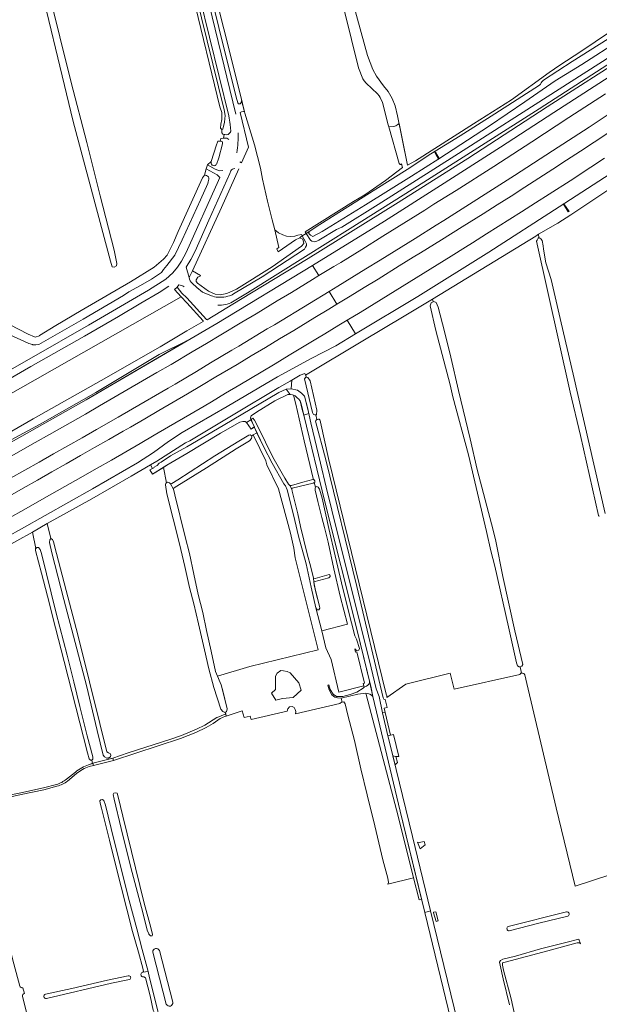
# Model space of a CAD drawing. Header units: metres. Extents: x 209813 to 223847, y 571801 to 587119.
# Tile 382 of 656: x 219899 to 220250, y 576831 to 577427. Entities that reach past the tile are written whole.
import ezdxf

# ---------------------------------------------------------------- set-up
doc = ezdxf.new("R2010")
doc.units = ezdxf.units.M
for name, color, linetype, lineweight in [('B-RO-GR-GRAS-GV', 8, 'Continuous', 0), ('B-RO-GR-GROENVOORZIENING-GV', 8, 'Continuous', 0), ('B-RO-GR-HOUTWAL-GV', 8, 'Continuous', 0), ('B-RO-KW-KUNSTWERK_STUW-GV', 8, 'Continuous', 0), ('B-RO-OG-TERREIN_CULTUURSCHEIDING-GV', 8, 'Continuous', 0), ('B-RO-OG-WATER_GREPPEL-GV', 8, 'Continuous', 0), ('B-RO-OG-WATER_MEER-GV', 8, 'Continuous', 0), ('B-RO-OG-WEG-GV', 8, 'Continuous', 0), ('B-RO-VH-ONVERHARD-GV', 8, 'Continuous', 0), ('B-RO-VH-VERHARDING_HALFVERHARDING_SCHELP-GV', 8, 'Continuous', 0), ('B-RO-VH-VERHARDING_OPEN-GV', 8, 'Continuous', 0), ('B-RO-VH-VERHARDING_PUIN-GV', 8, 'Continuous', 0), ('B-RO-VH-VERHARDING_STRAATBAKSTEEN-GV', 8, 'Continuous', 0)]:
    doc.layers.add(name, color=color, linetype=linetype, lineweight=lineweight)

msp = doc.modelspace()

# ---------------------------------------------------------------- linework, layer by layer
at = {"layer": 'B-RO-GR-GRAS-GV', "flags": 128}
for points in [[(220122.222, 577362.496), (220121.86, 577363.766), (220118.422, 577377.259), (220117.073, 577380.326), (220116.515, 577381.333), (220115.468, 577382.46), (220108.482, 577388.995), (220107.256, 577390.251), (220106.512, 577391.516), (220103.94, 577398.201), (220091.141, 577449.859), (220084.46, 577479.01), (220084.076, 577479.367), (220083.566, 577480.145), (220082.924, 577480.472), (220082.376, 577480.508), (220081.089, 577480.807), (220079.672, 577480.818), (220077.897, 577480.477), (220063.625, 577476.779), (220030.53, 577468.452), (220024.696, 577467.362), (220023.638, 577467.627), (220023.32, 577468.103)], [(220012.096, 577464.141), (220012.276, 577462.27), (220032.337, 577381.682), (220034.776, 577371.577), (220034.964, 577370.834), (220040.913, 577351.618), (220044.551, 577337.529), (220045.742, 577330.782), (220048.718, 577317.42), (220051.695, 577306.11), (220053.125, 577300.036), (220055.514, 577298.397), (220058.001, 577297.127), (220060.223, 577296.386), (220062.71, 577296.016), (220065.25, 577296.386)], [(219892.378, 577242.786), (219903.711, 577236.997), (219907.598, 577235.261), (219907.952, 577235.226), (219908.629, 577235.317), (219909.953, 577235.662), (219910.536, 577235.98), (219910.601, 577236.141), (219920.443, 577242.191), (219935.948, 577251.326), (219965.758, 577268.734), (219980.196, 577277.522), (219985.677, 577282.396), (219987.9, 577284.777), (219991.844, 577292.389), (219994.726, 577299.065), (220009.331, 577331.688), (220010.515, 577333.212), (220011.592, 577337.018), (220012.514, 577339.386), (220014.702, 577341.56), (220017.871, 577351.656), (220018.494, 577353.134), (220018.692, 577353.809), (220019.724, 577353.898), (220020.125, 577353.895), (220020.458, 577355.337), (220022.195, 577355.719), (220022.589, 577357.919), (220021.714, 577358.086), (220021.086, 577358.872), (220021.086, 577360.927), (220020.33, 577361.757), (220020.411, 577364.013), (220021.078, 577366.973), (220021.173, 577371.097), (220019.878, 577374.652), (220003.458, 577442.193)], [(220265.358, 577426.093), (220238.529, 577408.075), (220225.988, 577399.899), (220219.479, 577395.295), (220196.54, 577378.865), (220173.68, 577364.339), (220138.517, 577341.876), (220133.512, 577339.338), (220128.467, 577364.5), (220127.783, 577363.834), (220126.513, 577363.093), (220125.349, 577362.617), (220122.222, 577362.496), (220128.555, 577340.248), (220129.073, 577339.737), (220129.536, 577339.763), (220129.904, 577339.998), (220130.586, 577337.855), (220120.167, 577329.922)], [(220072.17, 577297.925), (220080.58, 577303.328), (220114.457, 577324.714), (220133.46, 577336.653), (220147.788, 577346.074), (220165.458, 577357.036), (220186.535, 577370.302), (220213.508, 577387.754), (220214.164, 577388.299), (220214.675, 577389.022), (220215.06, 577389.767), (220215.942, 577390.733), (220233.353, 577402.035), (220255.101, 577415.82)], [(220069.777, 577296.426), (220072.17, 577297.925), (220071.577, 577298.854), (220100.839, 577317.182), (220107.784, 577321.35), (220120.167, 577329.922)], [(220260.338, 577327.833), (220232.653, 577309.128), (220224.6, 577304.237), (220212.913, 577297.441), (220213.155, 577295.423), (220214.35, 577294.665), (220215.223, 577293.752), (220215.858, 577290.379), (220215.949, 577288.336), (220217.42, 577280.127), (220220.566, 577270.143), (220226.618, 577243.828), (220233.991, 577212.672), (220253.315, 577128.444)], [(220053.125, 577300.036), (220055.643, 577289.345), (220054.455, 577288.652), (220055.292, 577286.847), (220065.806, 577294.159), (220068.331, 577295.362), (220069.172, 577296.046), (220069.777, 577296.426), (220069.284, 577297.302), (220067.102, 577296.968), (220065.25, 577296.386)], [(220212.913, 577297.441), (220211.264, 577296.343), (220148.74, 577258.171)], [(220211.85, 577293.236), (220212.167, 577293.951), (220212.763, 577294.983), (220213.155, 577295.423)], [(220249.813, 577126.631), (220249.573, 577126.872), (220249.376, 577127.15), (220238.358, 577175.546), (220232.1, 577201.813), (220211.85, 577293.236)], [(220201.781, 577035.599), (220201.245, 577035.445), (220200.274, 577036.073), (220199.73, 577037.871), (220194.694, 577059.67), (220186.481, 577096.425), (220184.075, 577105.706), (220181.402, 577117.571), (220170.53, 577163.93), (220161.118, 577199.089), (220159.366, 577206.216), (220150.852, 577239.25), (220147.244, 577254.152), (220147.988, 577255.944), (220149.069, 577256.479), (220148.74, 577258.171), (220131.519, 577247.883), (220106.58, 577232.841), (220071.893, 577212.082), (220072.236, 577211.308), (220072.345, 577210.873), (220073.287, 577210.775), (220074.661, 577208.704), (220078.758, 577190.845), (220078.443, 577188.197), (220078.025, 577188.117), (220078.756, 577185.19), (220079.05, 577185.335), (220079.684, 577185.44), (220080.084, 577185.466), (220080.443, 577185.123), (220080.662, 577184.736), (220080.924, 577183.691), (220085.722, 577161.652), (220120.697, 577018.921), (220121.012, 577017.952), (220121.005, 577017.008), (220132.536, 577025.001), (220159.371, 577031.766), (220161.922, 577021.926), (220201.582, 577030.978), (220202.201, 577031.608), (220202.646, 577031.684)], [(220149.069, 577256.479), (220149.524, 577256.704), (220150.976, 577256.088), (220152.167, 577253.329), (220155.917, 577238.571), (220159.793, 577222.953), (220164.585, 577202.871), (220167.225, 577191.113), (220171.584, 577173.646), (220175.768, 577154.961), (220185.531, 577118.215), (220187.122, 577111.588), (220191.338, 577090.267), (220198.643, 577057.376), (220203.537, 577037.01), (220202.96, 577035.939), (220201.781, 577035.599), (220202.646, 577031.684), (220203.254, 577031.789), (220204.121, 577031.503), (220204.62, 577030.733), (220205.891, 577025.469), (220223.644, 576950.085), (220235.2, 576902.665), (220278.47, 576916.816)], [(220023.148, 577008.009), (220022.941, 577007.908), (220021.736, 577008.567), (220020.494, 577009.994), (220016.178, 577023.092), (220013.291, 577034.281), (220010.685, 577045.905), (220006.887, 577061.625), (220004.078, 577073.748), (220001.499, 577083.672), (219998.754, 577096.312), (219995.402, 577109.983), (219987.88, 577140.239), (219986.879, 577145.653), (219987.206, 577146.722), (219987.503, 577146.929), (219985.735, 577156.257), (219979.14, 577152.1), (219977.581, 577154.851), (219979.143, 577155.649), (219977.86, 577157.79), (219966.111, 577150.94), (219942.355, 577137.161), (219915.33, 577122.275), (219917.536, 577113.177), (219918.557, 577112.583), (219919.15, 577111.185), (219920.911, 577104.059), (219926.867, 577081.782), (219933.819, 577054.842), (219941.029, 577026.502), (219947.103, 577001.324), (219951.461, 576984.057), (219952.449, 576983.413), (219953.384, 576983.152), (219953.908, 576981.988), (219953.647, 576981.086), (219952.617, 576980.446), (219951.979, 576980.391), (219952.191, 576979.55), (219955.079, 576980.282), (219964.283, 576983.546), (219990.21, 576991.704), (219996.724, 576993.932), (220005.828, 576997.751), (220010.865, 577000.247), (220018.045, 577004.782)], [(219940.398, 576976.274), (219942.694, 576977.11), (219942.256, 576979.027), (219941.436, 576978.993), (219940.697, 576979.889), (219939.641, 576983.485), (219925.645, 577038.749), (219920.334, 577059.195), (219915.498, 577078.344), (219911.894, 577092.347), (219908.208, 577105.999), (219908.251, 577107.1), (219908.429, 577107.28), (219906.323, 577117.146), (219896.952, 577111.779), (219871.128, 577097.436), (219844.529, 577082.872), (219840.387, 577080.486), (219844.048, 577066.28)], [(220023.445, 577006.989), (220023.148, 577008.009)], [(219926.893, 576967.565), (219932.389, 576971.806)], [(219871.241, 576954.572), (219871.434, 576953.589), (219882.962, 576956.026), (219899.388, 576959.343), (219913.015, 576962.214), (219920.916, 576964.349)], [(219898.626, 576842.153), (219895.098, 576855.694), (219887.406, 576885.975), (219882.687, 576904.354), (219877.698, 576924.353), (219871.989, 576946.307), (219868.718, 576945.484), (219868.767, 576945.214), (219868.133, 576944.495), (219857.25, 576941.607), (219825.3, 576932.893), (219824.216, 576932.14), (219824.335, 576930.654), (219826.198, 576923.961), (219830.043, 576909.421), (219835.301, 576888.154), (219842.488, 576860.911), (219849.559, 576832.95), (219854.779, 576814.572)], [(219901.517, 576837.803), (219900.534, 576841.252)], [(219907.071, 576809.738), (219900.262, 576835.873)]]:
    msp.add_lwpolyline(points, dxfattribs=at)
for points in [[(220040.127, 577175.925), (220039.031, 577175.282), (220039.233, 577174.773), (220039.005, 577173.787), (220037.829, 577172.463), (220029.755, 577167.46), (220011.797, 577156.077), (219993.904, 577144.995), (219992.227, 577143.834), (219991.898, 577143.015), (219992.602, 577139.734), (219998.944, 577114.324), (220001.442, 577104.083), (220004.202, 577091.726), (220006.779, 577079.401), (220009.53, 577068.495), (220011.848, 577057.569), (220014.693, 577045.046), (220017.319, 577032.788), (220018.404, 577029.926), (220038.008, 577035.704), (220079.416, 577045.758), (220065.525, 577101.453), (220064.731, 577107.406), (220062.747, 577116.402), (220055.471, 577143.258), (220048.327, 577157.81), (220047.798, 577160.323), (220044.198, 577167.821)], [(220121.708, 576903.988), (220137.306, 576907.738), (220127.946, 576945.177), (220108.587, 577018.882), (220108.401, 577019.549), (220103.453, 577018.935), (220093.478, 577016.654), (220094.007, 577014.166), (220095.011, 577014.301), (220095.836, 577013.139), (220097.345, 577006.227), (220101.391, 576990.893), (220105.231, 576973.773), (220109.246, 576958.105), (220113.797, 576939.355), (220118.708, 576918.773), (220121.679, 576907.551), (220122.045, 576904.918)]]:
    msp.add_lwpolyline(points, close=True, dxfattribs=at)
at = {"layer": 'B-RO-GR-GRAS-GV'}
for points in [[(220018.045, 577004.782, -0.017481), (220023.445, 577006.989)], [(219920.916, 576964.349, 0.1159431), (219926.893, 576967.565)], [(219900.534, 576841.252, -0.3307184), (219898.626, 576842.153)], [(219900.262, 576835.873, -0.3753073), (219901.517, 576837.803)]]:
    msp.add_lwpolyline(points, format="xyb", dxfattribs=at)
at = {"layer": 'B-RO-GR-GROENVOORZIENING-GV', "flags": 128}
for points in [[(220262.051, 577396.808), (220222.217, 577371.102), (220189.876, 577350.124), (220153.658, 577326.882), (220119.669, 577305.35), (220076.108, 577278.426), (220079.966, 577272.403), (220088.914, 577277.855), (220093.195, 577280.438), (220101.715, 577285.674), (220105.964, 577288.31), (220118.667, 577296.26), (220122.929, 577298.876), (220135.67, 577306.793), (220144.134, 577312.12), (220149.46, 577315.61), (220163.004, 577324.008), (220185.855, 577338.538), (220208.889, 577353.363), (220231.428, 577368.045), (220253.503, 577382.533)], [(220266.013, 577377.149), (220243.688, 577362.36), (220221.408, 577347.852), (220198.412, 577333.021), (220155.522, 577305.763), (220150.89, 577302.865), (220138.233, 577294.824), (220125.494, 577286.904), (220116.979, 577281.66), (220108.433, 577276.468), (220099.919, 577271.22), (220091.4, 577265.984), (220086.057, 577262.749)], [(220090.853, 577255.15), (220098.76, 577259.953), (220107.281, 577265.187), (220115.852, 577270.342), (220128.543, 577278.337), (220137.114, 577283.491), (220141.377, 577286.102), (220154.112, 577294.028), (220166.66, 577301.967), (220179.394, 577309.903), (220187.83, 577315.274), (220196.336, 577320.539), (220204.731, 577325.974), (220221.556, 577336.789), (220229.95, 577342.225), (220238.329, 577347.683), (220255.035, 577358.679)], [(220102.178, 577237.202), (220139.834, 577259.795), (220182.926, 577286.6), (220225.582, 577314.033), (220294.784, 577358.865)], [(220253.033, 577343.521), (220244.643, 577338.078), (220232.088, 577329.869), (220219.491, 577321.725), (220211.046, 577316.367), (220202.64, 577310.951), (220181.486, 577297.62), (220172.999, 577292.324), (220168.795, 577289.617), (220160.15, 577284.273), (220147.405, 577276.364), (220138.912, 577271.084), (220126.161, 577263.184), (220104.859, 577250.098), (220097.033, 577245.357)], [(220076.108, 577278.426), (220018.027, 577243.47), (219938.9, 577197.173), (219892.007, 577170.696)], [(219890.57, 577161.453), (219907.994, 577171.273), (219916.682, 577176.226), (219938.454, 577188.506), (219947.065, 577193.59), (219964.396, 577203.574), (219973.04, 577208.601), (219981.657, 577213.676), (219990.309, 577218.686), (220003.223, 577226.317), (220011.845, 577231.383), (220020.449, 577236.48), (220033.288, 577244.237), (220041.88, 577249.353), (220054.689, 577257.15), (220063.279, 577262.271), (220076.121, 577270.021), (220079.966, 577272.403)], [(219891.153, 577138.339), (219900.709, 577143.69), (219909.395, 577148.648), (219918.133, 577153.513), (219926.819, 577158.473), (219935.512, 577163.42), (219943.996, 577168.3), (219952.67, 577173.277), (219961.344, 577178.255), (219965.691, 577180.728), (219974.366, 577185.702), (219983.036, 577190.735), (219991.695, 577195.737), (220000.26, 577200.901), (220008.844, 577205.926), (220017.42, 577211.07), (220030.343, 577218.685), (220038.929, 577223.81), (220047.503, 577228.959), (220056.045, 577234.159), (220064.666, 577239.227), (220077.396, 577246.968), (220085.956, 577252.138), (220090.853, 577255.15), (220086.057, 577262.749), (220074.305, 577255.611), (220052.941, 577242.628), (220048.62, 577240.111), (220031.491, 577229.786), (220027.218, 577227.189), (220014.331, 577219.512), (220005.737, 577214.4), (219992.822, 577206.775), (219988.505, 577204.253), (219966.897, 577191.679), (219958.224, 577186.7), (219945.235, 577179.202), (219936.54, 577174.265), (219927.874, 577169.273), (219919.126, 577164.427), (219910.395, 577159.551), (219901.746, 577154.53), (219892.989, 577149.706)], [(219873.456, 577104.593), (219899.699, 577119.112), (219942.721, 577143.219), (219969.999, 577159.016), (219979.795, 577165.282), (219988.733, 577171.913), (219997.116, 577177.322), (220024.324, 577193.156), (220054.928, 577211.178), (220075.135, 577222.262), (220090.138, 577229.924), (220102.178, 577237.202), (220097.033, 577245.357), (220092.04, 577242.309), (220083.476, 577237.144), (220079.143, 577234.459), (220061.995, 577224.166), (220053.416, 577219.028), (220044.842, 577213.88), (220031.965, 577206.188), (220023.336, 577201.134), (220014.75, 577196.008), (220010.407, 577193.421), (220001.79, 577188.347), (219988.82, 577180.812), (219980.195, 577175.804), (219971.565, 577170.751), (219954.258, 577160.726), (219945.553, 577155.801), (219932.349, 577148.282), (219914.913, 577138.478), (219901.095, 577130.65), (219892.376, 577125.751)], [(220040.127, 577175.925), (220044.198, 577167.821), (220047.798, 577160.323), (220048.327, 577157.81), (220055.471, 577143.258), (220062.747, 577116.402), (220064.731, 577107.406), (220065.525, 577101.453), (220079.416, 577045.758), (220038.008, 577035.704), (220018.404, 577029.926), (220020.688, 577024.604), (220023.829, 577012.683), (220024.329, 577010.034), (220023.839, 577008.347), (220023.148, 577008.009), (220023.806, 577005.75), (220033.517, 577008.851), (220034.661, 577004.791), (220038.363, 577005.677), (220038.826, 577003.741), (220060.634, 577008.785), (220061.01, 577010.019), (220062.163, 577011.307), (220063.638, 577011.522), (220064.886, 577010.932), (220065.529, 577009.617), (220065.842, 577008.422), (220065.666, 577007.08), (220092.55, 577013.252), (220093.578, 577014.109), (220094.007, 577014.166), (220093.478, 577016.654), (220091.158, 577016.749), (220089.609, 577017.242), (220087.825, 577018.651), (220086.151, 577021.595), (220085.335, 577024.514), (220085.947, 577024.685), (220086.722, 577021.915), (220088.482, 577018.932), (220090.571, 577017.594), (220094.397, 577017.664), (220098.903, 577018.698), (220102.881, 577020.116), (220106.67, 577022.534), (220107.349, 577023.304), (220107.171, 577023.939), (220091.924, 577020.167), (220087.27, 577040.053), (220084.19, 577047.06), (220081.592, 577057.295)], [(220078.054, 577071.232), (220075.209, 577083.855), (220072.271, 577097.929), (220067.616, 577114.644), (220065.323, 577124.185), (220062.264, 577136.374), (220060.708, 577142.718), (220059.626, 577145.046), (220058.684, 577146.408), (220051.687, 577158.922), (220046.509, 577168.447), (220042.275, 577177.187)]]:
    msp.add_lwpolyline(points, dxfattribs=at)
for points in [[(220062.54, 577208.56), (220055.635, 577204.628), (220027.906, 577188.107), (220001.714, 577172.43), (219999.004, 577171.067), (219981.777, 577160.073), (219977.86, 577157.79), (219979.143, 577155.649), (219979.943, 577156.058), (219980.138, 577156.379), (219981.595, 577157.271), (219981.919, 577157.429), (219983.218, 577158.806), (219984.351, 577159.442), (219989.986, 577163.235), (220000, 577168.656), (220021.94, 577181.611), (220055.721, 577201.709), (220060.138, 577203.613), (220063.151, 577203.875), (220063.521, 577209.119)], [(220040.127, 577175.925), (220042.275, 577177.187), (220040.728, 577180.749), (220038.839, 577179.474), (220036.018, 577183.52), (220035.148, 577184.059), (220033.921, 577184.16), (220032.029, 577183.759), (220020.333, 577176.926), (220000, 577164.716), (219987.882, 577157.611), (219985.735, 577156.257), (219987.503, 577146.929), (219988.12, 577147.361), (219989.356, 577147.002), (219989.91, 577146.388), (219990.743, 577146.443), (219994.431, 577148.817), (220016.956, 577163.246), (220031.494, 577172.19), (220037.425, 577175.795), (220038.341, 577176.035), (220038.877, 577175.671), (220039.031, 577175.282)], [(220086.656, 577090.785), (220086.81, 577090.246), (220085.881, 577089.49), (220076.757, 577086.933), (220077.857, 577081.653), (220080.316, 577072.279), (220080.49, 577070.98), (220079.912, 577070.025), (220078.878, 577070.036), (220078.054, 577071.232), (220081.592, 577057.295), (220097.342, 577061.343), (220092.869, 577078.393), (220088.882, 577094.945), (220085.599, 577111.001), (220083.232, 577119.995), (220081.789, 577125.953), (220079.362, 577135.628), (220077.72, 577142.405), (220077.594, 577143.772), (220077.852, 577144.285), (220077.131, 577147.14), (220076.476, 577146.75), (220063.77, 577143.687), (220063.457, 577143.152), (220063.715, 577141.819), (220067.167, 577128.132), (220068.831, 577120.538), (220072.785, 577103.935), (220074.935, 577095.844), (220076.561, 577089.133), (220077.562, 577089.006), (220086.036, 577091.425), (220086.52, 577091.262)], [(220062.589, 577031.823), (220067.75, 577025.758), (220069.138, 577021.349), (220064.394, 577016.962), (220057.781, 577016.459), (220053.9, 577015.452), (220051.097, 577019.656), (220053.68, 577021.781), (220053.68, 577029.794), (220054.726, 577031.784), (220056.799, 577033.251), (220058.475, 577033.207), (220060.598, 577032.675)]]:
    msp.add_lwpolyline(points, close=True, dxfattribs=at)
at = {"layer": 'B-RO-GR-HOUTWAL-GV', "flags": 128}
msp.add_lwpolyline([(219908.551, 577467.558), (219907.281, 577466.923), (219907.069, 577465.653), (219930.959, 577365.784), (219953.647, 577281.142), (219954.739, 577277.782), (219955.93, 577277.465), (219957.359, 577278.417), (219957.518, 577279.687), (219955.797, 577287.718), (219947.489, 577320.738), (219939.339, 577353.017), (219929.92, 577389.318), (219916.003, 577444.881), (219909.821, 577467.135)], close=True, dxfattribs=at)
at = {"layer": 'B-RO-KW-KUNSTWERK_STUW-GV', "flags": 128}
for points in [[(220150.777, 577345.78), (220152.331, 577342.996), (220152.813, 577343.265), (220150.594, 577347.241), (220150.111, 577346.971)], [(220228.072, 577315.646), (220231.031, 577310.927), (220231.497, 577311.24), (220228.395, 577315.855)]]:
    msp.add_lwpolyline(points, close=True, dxfattribs=at)
at = {"layer": 'B-RO-OG-TERREIN_CULTUURSCHEIDING-GV', "flags": 128}
for points in [[(220101.113, 577435.695), (220109.315, 577405.744), (220112.648, 577397.171), (220114.871, 577393.255), (220118.998, 577387.382), (220121.856, 577383.783), (220124.237, 577379.603), (220126.089, 577375.158), (220127.518, 577369.231), (220133.512, 577339.338), (220138.517, 577341.876), (220173.68, 577364.339), (220196.54, 577378.865), (220219.479, 577395.295), (220225.988, 577399.899), (220238.529, 577408.075), (220265.358, 577426.093)], [(219893.801, 577178.159), (219906.845, 577185.733), (219947.945, 577208.858), (219983.707, 577229.283), (220000, 577238.945), (220009.786, 577244.656), (220009.876, 577244.973), (220000, 577255.827), (219996.52, 577259.524), (219869.401, 577187.435)], [(219892.007, 577170.696), (219938.9, 577197.173), (220000, 577232.922), (219983.157, 577224.615), (219944.83, 577201.694), (219910.978, 577182.544), (219893.376, 577173.038)]]:
    msp.add_lwpolyline(points, dxfattribs=at)
at = {"layer": 'B-RO-OG-WATER_GREPPEL-GV', "flags": 128}
for points in [[(220062.259, 577145.329), (220061.504, 577146.058), (220059.347, 577149.697), (220051.965, 577162.426), (220043.032, 577180.733), (220040.856, 577184.788), (220039.848, 577186), (220039.265, 577185.863), (220038.988, 577184.844), (220039.67, 577183.239), (220040.927, 577180.884), (220040.728, 577180.749), (220046.509, 577168.447), (220051.687, 577158.922), (220058.684, 577146.408), (220059.626, 577145.046), (220060.708, 577142.718), (220062.264, 577136.374), (220065.323, 577124.185), (220067.616, 577114.644), (220072.271, 577097.929), (220075.209, 577083.855), (220078.054, 577071.232), (220078.878, 577070.036), (220079.912, 577070.025), (220080.49, 577070.98), (220080.316, 577072.279), (220077.137, 577084.901), (220076.757, 577086.933), (220076.561, 577089.133), (220074.935, 577095.844), (220072.785, 577103.935), (220068.831, 577120.538), (220067.167, 577128.132), (220063.715, 577141.819), (220063.457, 577143.152)], [(219989.91, 577146.388), (219989.356, 577147.002), (219988.12, 577147.361), (219987.206, 577146.722), (219986.879, 577145.653), (219987.88, 577140.239), (219995.402, 577109.983), (219998.754, 577096.312), (220001.499, 577083.672), (220004.078, 577073.748), (220006.887, 577061.625), (220010.685, 577045.905), (220013.291, 577034.281), (220016.178, 577023.092), (220020.494, 577009.994), (220021.736, 577008.567), (220022.941, 577007.908), (220023.839, 577008.347), (220024.329, 577010.034), (220021.727, 577021.008), (220020.688, 577024.604), (220017.319, 577032.788), (220014.693, 577045.046), (220011.848, 577057.569), (220009.53, 577068.495), (220006.779, 577079.401), (220004.202, 577091.726), (220001.442, 577104.083), (219998.944, 577114.324), (219992.602, 577139.734), (219991.898, 577143.015)], [(220076.757, 577086.933), (220085.881, 577089.49), (220086.81, 577090.246), (220086.52, 577091.262), (220086.036, 577091.425), (220077.562, 577089.006), (220076.561, 577089.133)], [(219976.381, 576851.023), (219972.77, 576864.406), (219969.542, 576876.921), (219965.001, 576894.137), (219955.655, 576930.902), (219950.675, 576951.717), (219949.673, 576954.629), (219948.719, 576955.257), (219947.836, 576955.051), (219947.257, 576954.314), (219947.415, 576952.964), (219948.234, 576949.968), (219951.193, 576937.862), (219953.054, 576930.669), (219956.73, 576915.866), (219966.984, 576875.238), (219970.601, 576862.834), (219973.337, 576853.152), (219973.574, 576851.148), (219973.341, 576850.58)], [(220229.908, 576887.123), (220194.659, 576878.341)], [(220195.217, 576875.662), (220213.219, 576880.276), (220230.676, 576884.539)], [(220201.205, 576812.293), (220196.376, 576834.584), (220191.833, 576851.882), (220191.157, 576854.856), (220191.195, 576856.359), (220192.699, 576856.789), (220218.553, 576863.612), (220236.436, 576868.487), (220237.906, 576868.483), (220238.405, 576867.847), (220237.378, 576870.739), (220229.589, 576868.64), (220214.081, 576864.794), (220199.122, 576860.328), (220191.368, 576858.58), (220189.863, 576857.816), (220189.359, 576856.682), (220189.638, 576854.844), (220191.568, 576846.572), (220195.364, 576830.963)], [(219979.222, 576862.783), (219987.458, 576831.24)], [(219991.343, 576832.453), (219983.254, 576863.812)], [(219976.381, 576851.023), (219973.341, 576850.58), (219972.912, 576850.46)], [(219973.508, 576847.802), (219973.946, 576847.876), (219974.799, 576847.259), (219977.687, 576836.259), (219979.586, 576827.578), (219980.524, 576825.676), (219981.727, 576825.393), (219982.578, 576825.996), (219982.409, 576827.348), (219977.354, 576847.246), (219976.381, 576851.023)], [(219964.35, 576848.522), (219951.873, 576845.857), (219930.171, 576840.799), (219914.23, 576837.355)], [(219914.822, 576834.787), (219954.247, 576844.023), (219965.089, 576846.208)], [(219964.523, 576848.559), (219964.35, 576848.522)]]:
    msp.add_lwpolyline(points, dxfattribs=at)
for points in [[(219989.91, 577146.388), (219991.898, 577143.015), (219992.227, 577143.834), (219993.904, 577144.995), (220011.797, 577156.077), (220029.755, 577167.46), (220037.829, 577172.463), (220039.005, 577173.787), (220039.233, 577174.773), (220038.877, 577175.671), (220038.341, 577176.035), (220037.425, 577175.795), (220031.494, 577172.19), (220016.956, 577163.246), (219994.431, 577148.817), (219990.743, 577146.443)], [(220062.259, 577145.329), (220063.457, 577143.152), (220063.77, 577143.687), (220076.476, 577146.75), (220077.439, 577147.323), (220077.551, 577148.174), (220077.097, 577148.805), (220076.262, 577148.883), (220070.135, 577147.328), (220063.41, 577145.286)], [(219917.514, 577113.153), (219916.807, 577112.389), (219916.633, 577110.87), (219918.089, 577104.575), (219925.433, 577076.22), (219939.042, 577024.255), (219945.646, 576996.896), (219949.289, 576982.01), (219950.012, 576980.98), (219951.35, 576980.338), (219952.617, 576980.446), (219953.647, 576981.086), (219953.908, 576981.988), (219953.384, 576983.152), (219952.449, 576983.413), (219951.461, 576984.057), (219947.103, 577001.324), (219941.029, 577026.502), (219933.819, 577054.842), (219926.867, 577081.782), (219920.911, 577104.059), (219919.15, 577111.185), (219918.557, 577112.583)], [(219942.256, 576979.027), (219942.849, 576979.719), (219942.858, 576980.97), (219939.611, 576993.841), (219935.067, 577011.59), (219931.49, 577026.494), (219927.457, 577042.546), (219920.831, 577067.97), (219911.822, 577104.12), (219911.023, 577106.617), (219909.998, 577107.794), (219909.014, 577107.872), (219908.251, 577107.1), (219908.208, 577105.999), (219911.894, 577092.347), (219915.498, 577078.344), (219920.334, 577059.195), (219925.645, 577038.749), (219939.641, 576983.485), (219940.697, 576979.889), (219941.436, 576978.993)], [(219976.834, 576873.878), (219976.916, 576873.681), (219977.94, 576872.653), (219978.874, 576872.692), (219979.152, 576873.578), (219978.025, 576877.807), (219973.95, 576892.44), (219961.121, 576945.077), (219958.331, 576956.9), (219957.651, 576958.98), (219956.882, 576959.309), (219955.699, 576959.085), (219955.355, 576958.183), (219955.889, 576955.334), (219960.182, 576937.75), (219966.047, 576914.072), (219973.217, 576886.774), (219975.901, 576876.126)]]:
    msp.add_lwpolyline(points, close=True, dxfattribs=at)
at = {"layer": 'B-RO-OG-WATER_GREPPEL-GV'}
for points in [[(220230.676, 576884.539, 0.9185633), (220229.908, 576887.123)], [(220194.659, 576878.341, 0.7868557), (220195.217, 576875.662)], [(219983.254, 576863.812, 0.8083001), (219979.222, 576862.783)], [(219972.912, 576850.46, 0.8051287), (219973.508, 576847.802)], [(219965.089, 576846.208, 0.9050198), (219964.523, 576848.559)], [(219914.23, 576837.355, 0.966496), (219914.822, 576834.787)], [(219987.458, 576831.24, 0.8748846), (219991.343, 576832.453)]]:
    msp.add_lwpolyline(points, format="xyb", dxfattribs=at)
at = {"layer": 'B-RO-OG-WATER_MEER-GV', "flags": 128}
msp.add_lwpolyline([(220053.68, 577029.794), (220053.68, 577021.781), (220051.097, 577019.656), (220053.9, 577015.452), (220057.781, 577016.459), (220064.394, 577016.962), (220069.138, 577021.349), (220067.75, 577025.758), (220062.589, 577031.823), (220060.598, 577032.675), (220058.475, 577033.207), (220056.799, 577033.251), (220054.726, 577031.784)], close=True, dxfattribs=at)
at = {"layer": 'B-RO-OG-WEG-GV', "flags": 128}
for points in [[(220025.314, 577369.101), (219990.267, 577512.326), (219990.135, 577512.542), (219988.895, 577517.338), (219988.943, 577517.681), (219959.129, 577639.497), (219958.848, 577640.043), (219957.789, 577644.165), (219957.858, 577644.507), (219940.769, 577715.591), (219938.332, 577715.387), (219939.158, 577711.51), (219954.665, 577646.844), (219955.1, 577644.746), (219954.868, 577643.813), (219953.93, 577643.433), (219953.535, 577643.452)], [(219984.994, 577515.812), (219985.906, 577512.162), (219986.125, 577512.577), (219987.155, 577512.473), (219988.348, 577508.146), (220002.594, 577451.674), (220003.191, 577449.704), (220003.152, 577448.705), (220002.269, 577448.427), (220003.363, 577444.292), (220004.603, 577444.441), (220004.957, 577444.406), (220005.297, 577442.502), (220022.603, 577372.795), (220023.19, 577369.31), (220022.676, 577365.221), (220021.712, 577361.167), (220021.086, 577360.927), (220021.086, 577358.872), (220021.714, 577358.086), (220024.197, 577357.704)], [(219994.029, 577265.431), (219996.967, 577261.767), (220000, 577258.949), (220011.86, 577245.883), (220012.225, 577245.685), (220032.429, 577257.989), (220073.407, 577282.797), (220126.375, 577315.661), (220170.145, 577343.378), (220218.185, 577374.632), (220269.231, 577407.228), (220323.402, 577442.114), (220362.111, 577467.759)], [(220006.335, 577465.83), (220029.674, 577370.189)], [(220032.078, 577341.268), (220032.934, 577340.623), (220037.188, 577350.084), (220032.227, 577371.112), (220033.004, 577371.59), (220034.036, 577371.711), (220034.776, 577371.577), (220033.054, 577378.325), (220032.885, 577377.23), (220032.138, 577376.463), (220031.268, 577376.501), (220030.82, 577377.02), (220029.751, 577380.509), (220008.848, 577465.067)], [(220360.959, 577469.774), (220352.522, 577464.136), (220317.327, 577440.803), (220279.355, 577415.932), (220245.371, 577394.019), (220213.334, 577373.447), (220180.576, 577352.517), (220143.415, 577328.969), (220098.843, 577300.837), (220071.828, 577284.015), (220036.656, 577261.988), (220027.577, 577256.449)], [(220262.539, 577415.255), (220239.308, 577400.273), (220223.02, 577390.251), (220204.587, 577377.557), (220183.229, 577363.016), (220152.62, 577343.053), (220135.97, 577332.712), (220108.168, 577315.238), (220081.846, 577299.026), (220076.32, 577296.167), (220074.9, 577296.819), (220073.882, 577297.966), (220073.937, 577299.007), (220072.17, 577297.925), (220074.734, 577293.907), (220075.619, 577293.327), (220077.083, 577292.922), (220078.675, 577293.304), (220079.887, 577293.792), (220090.635, 577300.283), (220093.858, 577301.803), (220115.734, 577315.5), (220162.175, 577344.843), (220225.447, 577385.29), (220256.818, 577405.295)], [(220026.507, 577359.797), (220026.219, 577363.91)], [(220025.346, 577354.762), (220024.186, 577355.562), (220022.195, 577355.719), (220020.458, 577355.337), (220020.125, 577353.895), (220020.723, 577353.891), (220021.461, 577353.37), (220021.452, 577352.21), (220019.359, 577343.717), (220017.931, 577339.757)], [(220014.702, 577341.56), (220012.514, 577339.386), (220017.105, 577336.865), (220019.659, 577335.822), (220021.765, 577336.055)], [(219888.514, 577212.81), (219905.699, 577222.545), (219940.264, 577242.367), (219976.709, 577263.561), (219987.168, 577270.219), (219991.418, 577274.023), (219994.216, 577277.579), (219996.627, 577281.171), (219999.437, 577286.371), (220019.129, 577330.055), (220019.855, 577331.727), (220018.337, 577333.485), (220011.592, 577337.018), (220010.515, 577333.212), (220010.999, 577333.209), (220011.803, 577333.041), (220013.086, 577332.162), (220013.209, 577331.355), (220013.205, 577330.807), (220012.903, 577329.263), (220012.574, 577328.266), (220008.279, 577318.372), (219997.142, 577294.09), (219992.723, 577284.841), (219987.777, 577278.529), (219985.729, 577276.159), (219984.459, 577274.364), (219978.467, 577270.316), (219971.864, 577266.368), (219964.778, 577262.65), (219961.539, 577260.418), (219937.005, 577246.097), (219910.174, 577230.665), (219908.464, 577230.42), (219907.207, 577230.429), (219906.628, 577230.498), (219906.339, 577230.726), (219904.121, 577231.387), (219892.204, 577236.696)], [(220026.554, 577335.933), (220025.881, 577334.265), (220013.297, 577305.918), (220004.891, 577287.173), (220002.368, 577282.136), (219999.592, 577277.596), (220001.219, 577271.224), (220003.389, 577275.263), (220020.846, 577313.734), (220031.418, 577337.098)], [(220028.211, 577261.275), (220045.552, 577271.664), (220071.115, 577288.457), (220071.823, 577289.534), (220072.305, 577290.655), (220072.359, 577291.572), (220071.89, 577292.773), (220069.777, 577296.426), (220069.172, 577296.046), (220068.331, 577295.362), (220070.089, 577294.372), (220070.694, 577291.946), (220069.451, 577290.188), (220051.694, 577277.796), (220030.025, 577264.137), (220024.145, 577261.639), (220020.064, 577260.762), (220017.044, 577261.172), (220013.122, 577262.923), (220006.267, 577267.81), (220005.57, 577268.911), (220005.472, 577269.942), (220006.634, 577271.469), (220007.917, 577271.992), (220008.225, 577272.538), (220003.389, 577275.263)], [(220003.213, 577267.847), (220005.962, 577265.217), (220009.441, 577262.39), (220014.909, 577260.101), (220015.704, 577259.866)], [(219989.023, 577266.037), (219983.206, 577262.165), (219971.946, 577255.7), (219958.415, 577247.582), (219937.992, 577235.777), (219905.306, 577217.295), (219876.21, 577200.687)], [(219996.52, 577259.524), (219992.375, 577263.928), (219994.029, 577265.431), (219995.08, 577266.776)], [(219869.401, 577187.435), (219996.52, 577259.524)], [(220070.709, 577188.008), (220069.111, 577194.677), (220068.543, 577196.67), (220067.533, 577197.774), (220066.935, 577198.206), (220066.81, 577198.464), (220065.526, 577199.543), (220064.588, 577199.97), (220065.867, 577194.603), (220071.044, 577172.412), (220076.715, 577148.84), (220077.097, 577148.805), (220077.551, 577148.174), (220077.439, 577147.323), (220077.131, 577147.14), (220077.852, 577144.285), (220078.006, 577144.591), (220078.706, 577144.746), (220079.459, 577144.333), (220080.3, 577143.104), (220081.867, 577137.711), (220085.898, 577119.391), (220089.852, 577102.806), (220093.571, 577086.402), (220097.59, 577069.967), (220101.655, 577054.249), (220102.668, 577052.22), (220104.453, 577046.661), (220104.093, 577045.559), (220102.693, 577045.383), (220101.648, 577046.446), (220102.123, 577044.348), (220102.961, 577044.532), (220107.557, 577025.639), (220106.748, 577025.452), (220107.349, 577023.304), (220108.823, 577023.934)], [(220110.532, 577026.882), (220103.032, 577057.531), (220083.594, 577135.343), (220070.709, 577188.008)], [(220108.401, 577019.549), (220108.587, 577018.882), (220127.946, 576945.177), (220137.306, 576907.738)], [(220137.306, 576907.738), (220140.627, 576894.454), (220142.059, 576894.802), (220129.081, 576948.225), (220120.036, 576986.279), (220112.573, 577017.493)]]:
    msp.add_lwpolyline(points, dxfattribs=at)
at = {"layer": 'B-RO-OG-WEG-GV'}
for points in [[(220026.219, 577363.91, 0.0279239), (220025.314, 577369.101)], [(220024.197, 577357.704, 0.2932703), (220026.48, 577359.695)], [(220030.999, 577358.923, -0.047838), (220030.166, 577346.818)], [(220028.891, 577337.327, 0.1636721), (220026.554, 577335.933)], [(220001.219, 577271.224, 0.2138522), (220003.223, 577267.859)], [(219998.371, 577265.631, 0.0914876), (219995.08, 577266.776)], [(220015.704, 577259.866, 0.0608758), (220019.765, 577259.283)], [(220027.577, 577256.449, -0.1412268), (220018.599, 577254.535)], [(220019.765, 577259.283, 0.0574704), (220024.757, 577259.89)], [(220024.757, 577259.89, 0.1037421), (220028.211, 577261.275)], [(220108.823, 577023.934, 0.3261153), (220110.532, 577026.882)], [(220112.573, 577017.493, 0.2742305), (220108.401, 577019.549)]]:
    msp.add_lwpolyline(points, format="xyb", dxfattribs=at)
at = {"layer": 'B-RO-OG-WEG-GV', "flags": 128}
for points in [[(220121.236, 577011.01), (220119.997, 577015.768), (220119.354, 577016.03), (220118.876, 577016.71), (220102.81, 577084.152), (220084.074, 577160.819), (220077.922, 577184.291), (220078.037, 577184.698), (220078.464, 577185.045), (220078.756, 577185.19), (220078.025, 577188.117), (220077.51, 577188.019), (220076.675, 577188.339), (220076.136, 577189.611), (220071.203, 577209.989), (220072.072, 577210.901), (220072.345, 577210.873), (220072.236, 577211.308), (220071.407, 577213.176), (220068.552, 577212.103), (220063.521, 577209.119), (220063.151, 577203.875), (220066.939, 577203.037), (220069.365, 577201.321), (220071.202, 577199.433), (220072.941, 577192.572), (220074.983, 577183.344), (220080.802, 577158.769), (220084.337, 577144.232), (220091.221, 577116.466), (220098.421, 577087.698), (220111.502, 577034.941), (220114.628, 577022.255), (220116.445, 577017.554), (220118.425, 577007.685), (220120.113, 577007.908), (220119.497, 577010.58)], [(220126.44, 576981.173), (220128.302, 576981.169), (220125.136, 576994.57), (220121.766, 576993.76), (220124.76, 576981.605)]]:
    msp.add_lwpolyline(points, close=True, dxfattribs=at)
at = {"layer": 'B-RO-OG-WEG-GV'}
msp.add_arc((220016.39, 577340.805), 1.849, 155.898256, 309.397209, dxfattribs=at)
at = {"layer": 'B-RO-VH-ONVERHARD-GV', "flags": 128}
for points in [[(220038.665, 577185.121), (220036.018, 577183.52), (220038.839, 577179.474), (220040.927, 577180.884)], [(219942.984, 576977.216), (219943.31, 576975.815), (219955.479, 576978.921), (219955.079, 576980.282)]]:
    msp.add_lwpolyline(points, close=True, dxfattribs=at)
msp.add_lwpolyline([(219952.191, 576979.55), (219951.979, 576980.391), (219951.35, 576980.338), (219950.012, 576980.98), (219949.289, 576982.01), (219945.646, 576996.896), (219939.042, 577024.255), (219925.433, 577076.22), (219918.089, 577104.575), (219916.633, 577110.87), (219916.807, 577112.389), (219917.514, 577113.153), (219915.33, 577122.275), (219906.323, 577117.146), (219908.429, 577107.28), (219909.014, 577107.872), (219909.998, 577107.794), (219911.023, 577106.617), (219911.822, 577104.12), (219920.831, 577067.97), (219927.457, 577042.546), (219931.49, 577026.494), (219935.067, 577011.59), (219939.611, 576993.841), (219942.858, 576980.97), (219942.849, 576979.719), (219942.256, 576979.027), (219942.694, 576977.11), (219942.984, 576977.216)], dxfattribs=at)
at = {"layer": 'B-RO-VH-VERHARDING_HALFVERHARDING_SCHELP-GV', "flags": 128}
for points in [[(220108.823, 577023.934), (220107.349, 577023.304), (220106.67, 577022.534), (220102.881, 577020.116), (220098.903, 577018.698), (220094.397, 577017.664), (220090.571, 577017.594), (220088.482, 577018.932), (220086.722, 577021.915), (220085.947, 577024.685), (220085.335, 577024.514), (220086.151, 577021.595), (220087.825, 577018.651), (220089.609, 577017.242), (220091.158, 577016.749), (220093.478, 577016.654), (220103.453, 577018.935), (220108.401, 577019.549)], [(220112.573, 577017.493), (220110.532, 577026.882)], [(220023.806, 577005.75), (220023.445, 577006.989)], [(220018.045, 577004.782), (220010.865, 577000.247), (220005.828, 576997.751), (219996.724, 576993.932), (219990.21, 576991.704), (219964.283, 576983.546), (219955.079, 576980.282)], [(219955.079, 576980.282), (219955.479, 576978.921), (219996.141, 576992.094), (220005.305, 576995.821), (220011.596, 576998.813), (220015.797, 577001.185), (220020.178, 577004.223)], [(219940.754, 576975.279), (219943.31, 576975.815), (219942.984, 576977.216), (219940.398, 576976.274)], [(219927.668, 576966.369), (219933.068, 576970.871)], [(219920.916, 576964.349), (219913.015, 576962.214), (219899.388, 576959.343), (219882.962, 576956.026), (219871.434, 576953.589), (219871.705, 576952.204), (219883.154, 576954.636), (219899.53, 576958.228), (219913.17, 576961.112), (219921.23, 576963.335)]]:
    msp.add_lwpolyline(points, dxfattribs=at)
at = {"layer": 'B-RO-VH-VERHARDING_HALFVERHARDING_SCHELP-GV'}
for points in [[(220020.178, 577004.223, -0.0257925), (220023.806, 577005.75)], [(219940.398, 576976.274, 0.0907535), (219932.389, 576971.806)], [(219933.068, 576970.871, -0.0869615), (219940.754, 576975.279)], [(219921.23, 576963.335, 0.1009438), (219927.668, 576966.369)]]:
    msp.add_lwpolyline(points, format="xyb", dxfattribs=at)
at = {"layer": 'B-RO-VH-VERHARDING_OPEN-GV', "flags": 128}
msp.add_lwpolyline([(220127.466, 576977.593), (220126.44, 576981.173), (220124.76, 576981.605), (220126.067, 576976.218)], close=True, dxfattribs=at)
at = {"layer": 'B-RO-VH-VERHARDING_PUIN-GV', "flags": 128}
msp.add_lwpolyline([(220036.018, 577183.52), (220038.665, 577185.121), (220038.382, 577186.361), (220038.975, 577187.43), (220042.031, 577189.634), (220053.162, 577196.559), (220061.157, 577200.38), (220062.422, 577200.507), (220060.138, 577203.613), (220055.721, 577201.709), (220021.94, 577181.611), (220000, 577168.656), (219989.986, 577163.235), (219984.351, 577159.442), (219983.218, 577158.806), (219981.919, 577157.429), (219981.595, 577157.271), (219980.138, 577156.379), (219979.943, 577156.058), (219977.581, 577154.851), (219979.14, 577152.1), (219987.882, 577157.611), (220000, 577164.716), (220020.333, 577176.926), (220032.029, 577183.759), (220033.921, 577184.16), (220035.148, 577184.059)], close=True, dxfattribs=at)
at = {"layer": 'B-RO-VH-VERHARDING_STRAATBAKSTEEN-GV', "flags": 128}
for points in [[(220060.138, 577203.613), (220062.422, 577200.507), (220063.887, 577200.289), (220065.526, 577199.543), (220066.81, 577198.464), (220066.935, 577198.206), (220067.533, 577197.774), (220068.543, 577196.67), (220069.827, 577191.395), (220070.709, 577188.008), (220073.757, 577188.895), (220071.202, 577199.433), (220069.365, 577201.321), (220066.939, 577203.037), (220063.151, 577203.875)], [(220123.292, 576994.127), (220120.113, 577007.908), (220118.425, 577007.685), (220121.766, 576993.76)], [(220141.327, 576925.329), (220144.218, 576927.736), (220143.756, 576929.845), (220140.669, 576929.126), (220139.729, 576929.432)], [(220149.357, 576886.94), (220149.413, 576886.67), (220150.951, 576881.376), (220152.127, 576881.736), (220150.804, 576887.286)]]:
    msp.add_lwpolyline(points, close=True, dxfattribs=at)
for points in [[(220070.709, 577188.008), (220083.594, 577135.343), (220103.032, 577057.531), (220111.509, 577022.888), (220112.573, 577017.493), (220120.036, 576986.279), (220129.081, 576948.225), (220144.003, 576886.801)], [(220118.425, 577007.685), (220116.445, 577017.554), (220114.628, 577022.255), (220111.502, 577034.941), (220098.421, 577087.698), (220091.221, 577116.466), (220084.337, 577144.232), (220080.802, 577158.769), (220074.983, 577183.344), (220073.757, 577188.895)], [(220147.589, 576887.725), (220136.579, 576932.917), (220122.738, 576989.933), (220121.766, 576993.76)], [(220184.227, 576725.016), (220187.918, 576726.402), (220185.15, 576734.617), (220182.681, 576742.749), (220165.883, 576812.63), (220147.589, 576887.725), (220144.003, 576886.801), (220159.848, 576821.831), (220171.777, 576771.881), (220179.347, 576739.281), (220180.38, 576736.464)]]:
    msp.add_lwpolyline(points, dxfattribs=at)

doc.saveas('drawing.dxf')
